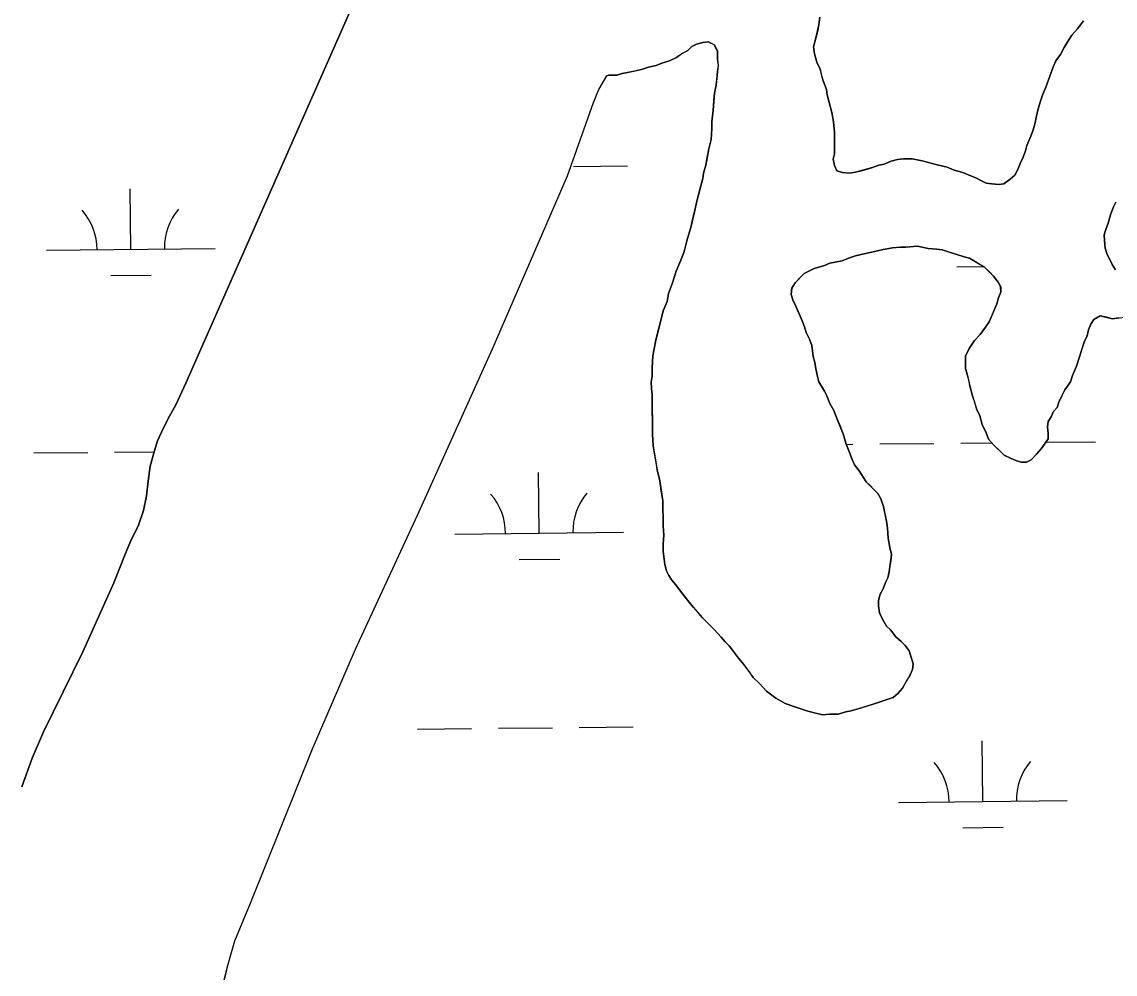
# Model space of a CAD drawing. Extents: x 3734862 to 3772949, y 391520 to 417239.
# Drawn here: x 3756466 to 3757114, y 410750 to 411314 of the extents above; entities that cross this region are included whole.
import ezdxf

# ---------------------------------------------------------------- set-up
doc = ezdxf.new("R2010")
doc.units = 0
doc.layers.add('V-TOPO-SHOR', color=7, linetype='Continuous')
doc.layers.add('V-WETL-SWMP', color=7, linetype='Continuous')

msp = doc.modelspace()

# ---------------------------------------------------------------- linework, layer by layer
at = {"layer": 'V-TOPO-SHOR'}
for points in [[(3756574.08, 411125.03), (3756696.35, 411401.79), (3756720.2, 411477.32), (3756730.15, 411516.24), (3756734.02, 411525.69), (3756739.08, 411532.79), (3756747.66, 411541.09), (3756768.3, 411567.13), (3756811.94, 411679.29), (3756877.68, 411833.21), (3756886.17, 411856.82), (3756896.28, 411871.41), (3756911.47, 411890.35), (3756922.34, 411908.87), (3756931.62, 411931.3), (3756939.7, 411956.09)], [(3756939.02, 411316.99), (3756938.59, 411312.39), (3756937.7, 411308.24), (3756936.8, 411304.55), (3756935.45, 411299.48), (3756935.94, 411295.34), (3756937.35, 411290.29), (3756939.22, 411286.15), (3756940.17, 411282.48), (3756941.11, 411279.26), (3756942.98, 411274.21), (3756943.46, 411270.99), (3756944.41, 411267.32), (3756946.29, 411260.42), (3756947.25, 411254.91), (3756947.75, 411248.92), (3756947.78, 411244.32), (3756947.8, 411241.1), (3756947.83, 411236.04), (3756946.93, 411232.81), (3756947.87, 411229.13), (3756949.28, 411225.92), (3756952.5, 411225.02), (3756956.65, 411224.58), (3756960.33, 411225.07), (3756963.54, 411226.01), (3756967.22, 411226.96), (3756970.44, 411227.9), (3756974.11, 411229.3), (3756977.33, 411229.78), (3756981.46, 411231.65), (3756985.14, 411232.59), (3756988.82, 411233.08), (3756993.88, 411233.11), (3756999.87, 411231.77), (3757003.56, 411230.87), (3757008.63, 411229.52), (3757014.63, 411228.18), (3757018.78, 411226.36), (3757023.85, 411225.02), (3757028.01, 411223.2), (3757031.7, 411221.85), (3757034.93, 411220.02), (3757037.7, 411218.66), (3757040.93, 411218.22), (3757045.07, 411217.79), (3757048.29, 411218.27), (3757051.96, 411221.05), (3757054.71, 411223.38), (3757056.53, 411226.61), (3757057.88, 411230.3), (3757059.7, 411233.99), (3757061.06, 411237.68), (3757061.96, 411240.91), (3757064.22, 411246.45), (3757065.58, 411250.14), (3757066.93, 411254.29), (3757067.37, 411257.52), (3757068.72, 411262.59), (3757070.07, 411267.2), (3757071.43, 411271.35), (3757073.24, 411275.51), (3757075.5, 411281.97), (3757077.77, 411287.97), (3757079.12, 411291.2), (3757081.86, 411294.9), (3757084.14, 411299.06), (3757086.87, 411303.68), (3757088.69, 411306.45), (3757091.89, 411310.15), (3757095.54, 411314.78)], [(3756860.24, 411184.47), (3756861.14, 411187.7), (3756862.49, 411192.31), (3756863.84, 411197.84), (3756864.73, 411201.53), (3756866.07, 411207.98), (3756867.87, 411214.9), (3756869.67, 411221.35), (3756870.11, 411224.58), (3756871.46, 411229.19), (3756872.35, 411233.8), (3756873.24, 411238.87), (3756874.59, 411244.4), (3756875, 411250.85), (3756874.98, 411254.99), (3756875.85, 411261.9), (3756876.28, 411267.43), (3756876.71, 411272.04), (3756877.6, 411276.64), (3756878.04, 411280.33), (3756878.47, 411284.94), (3756878.91, 411288.62), (3756878.42, 411291.84), (3756878.39, 411296.9), (3756876.52, 411300.57), (3756872.83, 411302.39), (3756869.61, 411301.91), (3756865.94, 411300.97), (3756863.18, 411299.57), (3756860.9, 411297.25), (3756857.23, 411295.38), (3756854.02, 411293.06), (3756849.89, 411291.19), (3756845.29, 411289.79), (3756842.08, 411288.38), (3756837.48, 411287.43), (3756833.35, 411286.03), (3756829.21, 411285.08), (3756825.08, 411284.13), (3756821.86, 411283.65), (3756818.64, 411282.71), (3756814.04, 411282.68), (3756812.67, 411282.22)], [(3756744.89, 411120.41), (3756789.52, 411223.05), (3756804.93, 411266.49), (3756808.02, 411274.16), (3756812.67, 411282.22)], [(3757114.65, 411207.28), (3757113.29, 411204.51), (3757111.48, 411199.89), (3757110.13, 411194.82), (3757108.77, 411191.13), (3757107.87, 411187.9), (3757107.89, 411184.68), (3757108.38, 411180.08), (3757109.32, 411176.87), (3757110.72, 411174.11), (3757112.59, 411170.44), (3757114.45, 411167.23)], [(3756981.58, 410998.36), (3756981.15, 410994.68), (3756980.71, 410991.45), (3756980.27, 410988.23), (3756979.37, 410984.54), (3756978, 410981.77), (3756976.65, 410978.08), (3756974.83, 410974.84), (3756973.93, 410971.15), (3756973.95, 410967.93), (3756974.44, 410963.79), (3756976.3, 410960.12), (3756978.63, 410955.99), (3756980.95, 410953.71), (3756984.2, 410949.59), (3756987.44, 410946.84), (3756989.75, 410944.56), (3756992.08, 410941.35), (3756993.02, 410938.13), (3756994.43, 410933.54), (3756993.99, 410930.31), (3756992.63, 410927.08), (3756990.81, 410923.85), (3756988.08, 410919.23), (3756985.33, 410915.99), (3756982.59, 410913.67), (3756978.45, 410912.26), (3756974.32, 410910.85), (3756970.19, 410909.45), (3756966.97, 410908.51), (3756962.38, 410907.1), (3756957.78, 410905.68), (3756954.56, 410905.2), (3756949.97, 410903.79), (3756944.91, 410903.76), (3756940.77, 410903.27), (3756935.69, 410904.62), (3756932, 410905.52), (3756925.55, 410907.78), (3756918.63, 410910.04), (3756913.08, 410913.22), (3756907.53, 410917.33), (3756903.36, 410921.91), (3756899.65, 410925.57), (3756897.33, 410928.77), (3756893.16, 410934.27), (3756890.83, 410937.02), (3756888.05, 410940.68), (3756885.26, 410944.35), (3756882.95, 410946.63), (3756880.63, 410949.38), (3756876.46, 410953.95), (3756872.29, 410958.07), (3756869.51, 410960.82), (3756867.19, 410963.56), (3756863.94, 410967.22), (3756860.69, 410971.35), (3756856.98, 410975.92), (3756853.73, 410980.51), (3756851.41, 410983.26), (3756849.55, 410986), (3756848.15, 410988.76), (3756847.21, 410992.43), (3756846.73, 410995.65), (3756846.24, 411000.25), (3756846.21, 411004.85), (3756846.63, 411009.92), (3756846.14, 411015.44), (3756846.11, 411020.04), (3756846.07, 411026.03), (3756846.04, 411030.17), (3756845.08, 411036.15), (3756844.13, 411042.13), (3756842.7, 411048.56), (3756842.22, 411051.78), (3756841.27, 411057.3), (3756840.31, 411062.82), (3756839.81, 411069.72), (3756839.78, 411073.4), (3756839.75, 411078.92), (3756839.72, 411082.61), (3756839.69, 411087.67), (3756839.66, 411093.19), (3756839.17, 411096.87), (3756839.15, 411100.55), (3756839.58, 411104.24), (3756839.55, 411109.3), (3756839.97, 411116.21), (3756840.86, 411120.36), (3756841.75, 411125.43), (3756843.1, 411130.5), (3756844.45, 411135.58), (3756846.24, 411142.95), (3756848.5, 411148.49), (3756849.4, 411153.1), (3756851.66, 411159.56), (3756853.91, 411166.48), (3756856.63, 411172.94), (3756858.45, 411177.55), (3756859.34, 411180.78), (3756860.24, 411184.47)], [(3757058.56, 411053.18), (3757055.33, 411054.08), (3757052.56, 411055.44), (3757048.41, 411057.25), (3757045.63, 411060), (3757042.39, 411063.2), (3757039.14, 411066.86), (3757037.73, 411070.53), (3757035.4, 411075.58), (3757033.99, 411080.64), (3757032.12, 411084.77), (3757031.18, 411087.98), (3757029.77, 411092.58), (3757028.36, 411097.63), (3757027.41, 411101.77), (3757026.46, 411105.45), (3757025.52, 411108.66), (3757025.5, 411112.34), (3757025.47, 411116.03), (3757027.75, 411120.64), (3757030.94, 411125.27), (3757034.14, 411128.97), (3757037.33, 411133.13), (3757039.61, 411136.37), (3757040.97, 411139.6), (3757042.79, 411143.76), (3757044.15, 411146.99), (3757045.05, 411150.67), (3757046.41, 411153.91), (3757046.38, 411157.13), (3757044.98, 411159.88), (3757042.2, 411163.54), (3757039.89, 411165.83), (3757036.64, 411169.03), (3757033.41, 411170.85), (3757027.86, 411174.04), (3757024.64, 411174.94), (3757020.48, 411176.29), (3757015.87, 411177.65), (3757011.72, 411179), (3757008.5, 411179.44), (3757003.43, 411179.87), (3756996.98, 411181.21), (3756990.07, 411180.7), (3756986.85, 411180.68), (3756982.25, 411180.19), (3756976.74, 411179.23), (3756972.6, 411178.29), (3756966.16, 411176.86), (3756960.19, 411175.45), (3756956.06, 411174.04), (3756952.38, 411172.63), (3756948.24, 411171.68), (3756945.02, 411171.21), (3756941.81, 411169.8), (3756935.84, 411167.92), (3756932.63, 411166.52), (3756929.87, 411165.12), (3756927.59, 411162.81), (3756924.39, 411159.56), (3756922.56, 411156.33), (3756922.13, 411152.65), (3756923.07, 411149.43), (3756924.94, 411145.76), (3756926.34, 411142.54), (3756928.67, 411137.04), (3756930.08, 411133.36), (3756931.02, 411130.15), (3756932.89, 411126.02), (3756934.29, 411122.34), (3756934.77, 411119.12), (3756935.25, 411115.9), (3756936.2, 411112.23), (3756936.68, 411108.55), (3756937.63, 411103.95), (3756938.57, 411100.73), (3756941.83, 411095.23), (3756943.23, 411092.48), (3756945.1, 411087.89), (3756947.43, 411083.76), (3756949.3, 411078.71), (3756950.71, 411075.5), (3756953.04, 411069.99), (3756954.46, 411064.47), (3756956.79, 411058.96), (3756958.2, 411054.83), (3756959.6, 411051.62), (3756962.39, 411047.95), (3756964.72, 411044.29), (3756966.57, 411041.54), (3756968.89, 411039.25), (3756971.21, 411036.96), (3756973.52, 411034.67), (3756975.38, 411031.47), (3756976.79, 411026.87), (3756977.74, 411022.73), (3756978.69, 411018.14), (3756979.18, 411014), (3756979.68, 411008.02), (3756980.64, 411002.5), (3756981.58, 410998.36)], [(3757116.47, 411138.71), (3757112.79, 411138.22), (3757109.1, 411139.12), (3757105.42, 411140.02), (3757101.75, 411137.69), (3757099.93, 411134.92), (3757098.56, 411131.69), (3757097.67, 411128), (3757095.85, 411124.3), (3757094.5, 411120.15), (3757093.14, 411115.54), (3757091.34, 411110), (3757089.07, 411104.47), (3757087.72, 411100.78), (3757084.52, 411096.15), (3757082.71, 411092.46), (3757080.89, 411088.76), (3757079.99, 411085.53), (3757077.7, 411083.22), (3757076.34, 411079.99), (3757074.52, 411077.21), (3757074.08, 411073.99), (3757074.56, 411070.31), (3757074.58, 411067.09), (3757072.3, 411063.85), (3757070.48, 411061.08), (3757067.74, 411057.84), (3757064.54, 411054.6), (3757061.78, 411053.19), (3757058.56, 411053.18)], [(3756465.71, 410860.77), (3756471.81, 410877.6), (3756478.63, 410893.31), (3756501.85, 410940.78), (3756520.21, 410981.69), (3756527.04, 410998.69), (3756530.83, 411007.46), (3756534.79, 411015.31), (3756537.85, 411024.45), (3756539.62, 411033.25), (3756540.65, 411041.87), (3756541.87, 411050.86), (3756544.19, 411059.28), (3756546.29, 411065.86), (3756549.7, 411073.54), (3756553.28, 411080.47), (3756557.05, 411087.22), (3756563.09, 411100), (3756574.08, 411125.03)], [(3756638.16, 410883.14), (3756663.56, 410942.34), (3756700.42, 411021.78), (3756744.89, 411120.41)], [(3756585.84, 410746.21), (3756588.17, 410755.55), (3756592.03, 410769.46), (3756601.32, 410791.76), (3756638.16, 410883.14)]]:
    msp.add_lwpolyline(points, dxfattribs=at)
at = {"layer": 'V-WETL-SWMP'}
for p, q in [((3756792.92, 411228.54), (3756824.92, 411228.87)), ((3756530.36, 411179.33), (3756529.98, 411215.33)), ((3756480.37, 411178.8), (3756580.36, 411179.86)), ((3756518.53, 411163.77), (3756542.53, 411164.03)), ((3757020.41, 411169.07), (3757036.28, 411169.24)), ((3756954.77, 411063.74), (3756958.67, 411063.78)), ((3756974.67, 411063.95), (3757006.67, 411064.28)), ((3757022.67, 411064.45), (3757041.1, 411064.65)), ((3757073.15, 411064.99), (3757102.66, 411065.3)), ((3756472.79, 411058.64), (3756504.79, 411058.98)), ((3756520.79, 411059.15), (3756544.23, 411059.4)), ((3756772.63, 411011.07), (3756772.25, 411047.06)), ((3756722.63, 411010.54), (3756822.62, 411011.59)), ((3756760.79, 410995.51), (3756784.79, 410995.76)), ((3756700.44, 410894.87), (3756732.44, 410895.2)), ((3756748.44, 410895.37), (3756780.44, 410895.71)), ((3756796.44, 410895.88), (3756828.43, 410896.22)), ((3757035.76, 410851.97), (3757035.38, 410887.97)), ((3756985.76, 410851.45), (3757085.75, 410852.5)), ((3757023.92, 410836.42), (3757047.92, 410836.67))]:
    msp.add_line(p, q, dxfattribs=at)
for points in [[(3756696.35, 411401.79), (3756574.08, 411125.03), (3756563.09, 411100), (3756557.05, 411087.22), (3756553.28, 411080.47), (3756549.7, 411073.54), (3756546.29, 411065.87), (3756544.19, 411059.28), (3756541.87, 411050.86), (3756540.65, 411041.87), (3756539.62, 411033.25), (3756537.85, 411024.45), (3756534.79, 411015.31), (3756530.83, 411007.46), (3756527.04, 410998.69), (3756520.21, 410981.69), (3756501.85, 410940.78), (3756478.63, 410893.31), (3756471.81, 410877.6), (3756465.71, 410860.77)], [(3757071.43, 411271.35), (3757070.07, 411267.2), (3757068.72, 411262.59), (3757067.37, 411257.52), (3757066.93, 411254.29), (3757065.58, 411250.14), (3757064.22, 411246.45), (3757061.96, 411240.91), (3757061.06, 411237.68), (3757059.7, 411233.99), (3757057.88, 411230.3), (3757056.52, 411226.61), (3757054.71, 411223.37), (3757051.96, 411221.05), (3757048.29, 411218.27), (3757045.07, 411217.79), (3757037.7, 411218.66), (3757034.93, 411220.03), (3757031.7, 411221.85), (3757028.01, 411223.2), (3757023.85, 411225.02), (3757018.78, 411226.36), (3757014.63, 411228.18), (3757008.63, 411229.52), (3756999.87, 411231.77), (3756993.88, 411233.11), (3756988.82, 411233.08), (3756985.14, 411232.59), (3756981.46, 411231.65), (3756977.33, 411229.78), (3756974.11, 411229.3), (3756970.44, 411227.9), (3756960.33, 411225.07), (3756956.65, 411224.58), (3756952.5, 411225.02), (3756949.28, 411225.92), (3756947.87, 411229.13), (3756946.93, 411232.81), (3756947.83, 411236.04), (3756947.75, 411248.92), (3756947.25, 411254.91), (3756946.29, 411260.42), (3756943.46, 411270.99), (3756942.98, 411274.21), (3756941.11, 411279.26), (3756939.22, 411286.15), (3756937.35, 411290.29), (3756935.94, 411295.34), (3756935.45, 411299.48), (3756936.8, 411304.55), (3756938.59, 411312.39), (3756939.02, 411316.99)], [(3757095.54, 411314.78), (3757091.89, 411310.15), (3757088.69, 411306.45), (3757086.87, 411303.68), (3757084.14, 411299.06), (3757081.86, 411294.9), (3757079.12, 411291.2), (3757077.77, 411287.97), (3757075.5, 411281.97), (3757073.24, 411275.51), (3757071.43, 411271.35)], [(3756585.85, 410746.21), (3756588.17, 410755.55), (3756592.03, 410769.46), (3756601.32, 410791.76), (3756638.16, 410883.14), (3756663.56, 410942.34), (3756700.42, 411021.78), (3756744.89, 411120.41), (3756789.52, 411223.05), (3756804.93, 411266.49), (3756808.02, 411274.16), (3756812.67, 411282.22), (3756814.04, 411282.68), (3756818.64, 411282.71), (3756821.86, 411283.65), (3756825.08, 411284.13), (3756833.35, 411286.03), (3756837.48, 411287.43), (3756842.08, 411288.38), (3756845.29, 411289.79), (3756849.89, 411291.2), (3756854.02, 411293.06), (3756857.23, 411295.39), (3756860.9, 411297.25), (3756863.18, 411299.57), (3756865.94, 411300.97), (3756869.61, 411301.91), (3756872.83, 411302.39), (3756876.53, 411300.57), (3756878.39, 411296.9), (3756878.42, 411291.84), (3756878.9, 411288.62), (3756877.6, 411276.64), (3756876.71, 411272.04), (3756875.85, 411261.9), (3756874.98, 411254.99), (3756875, 411250.85), (3756874.59, 411244.4), (3756873.24, 411238.87), (3756871.46, 411229.19), (3756870.11, 411224.58), (3756869.67, 411221.35), (3756866.07, 411207.98), (3756864.73, 411201.53), (3756862.49, 411192.31), (3756860.24, 411184.47), (3756858.45, 411177.55), (3756856.63, 411172.94), (3756853.91, 411166.48), (3756851.66, 411159.56), (3756849.4, 411153.1), (3756848.5, 411148.49), (3756846.24, 411142.95), (3756844.45, 411135.57), (3756841.75, 411125.43), (3756840.86, 411120.36), (3756839.97, 411116.21), (3756839.55, 411109.3), (3756839.58, 411104.24), (3756839.15, 411100.55), (3756839.17, 411096.87), (3756839.66, 411093.19), (3756839.81, 411069.72), (3756840.31, 411062.82), (3756842.7, 411048.56), (3756844.13, 411042.13), (3756846.04, 411030.17), (3756846.14, 411015.44), (3756846.64, 411009.92), (3756846.21, 411004.85), (3756846.24, 411000.25), (3756846.73, 410995.65), (3756847.21, 410992.43), (3756848.15, 410988.76)], [(3757114.45, 411167.23), (3757112.58, 411170.44), (3757109.32, 411176.87), (3757108.38, 411180.08), (3757107.89, 411184.68), (3757107.87, 411187.9), (3757108.77, 411191.13), (3757110.13, 411194.82), (3757111.48, 411199.9), (3757113.29, 411204.51), (3757114.65, 411207.28)], [(3756848.15, 410988.76), (3756849.55, 410986), (3756851.41, 410983.25), (3756853.73, 410980.51), (3756856.98, 410975.92), (3756863.94, 410967.22), (3756869.51, 410960.82), (3756876.46, 410953.96), (3756880.63, 410949.38), (3756882.95, 410946.63), (3756885.26, 410944.35), (3756890.83, 410937.02), (3756893.15, 410934.27), (3756899.65, 410925.57), (3756903.36, 410921.91), (3756907.53, 410917.33), (3756913.08, 410913.22), (3756918.63, 410910.04), (3756925.55, 410907.78), (3756932, 410905.52), (3756940.77, 410903.27), (3756944.91, 410903.76), (3756949.97, 410903.79), (3756954.56, 410905.2), (3756957.78, 410905.68), (3756970.19, 410909.45), (3756982.59, 410913.67), (3756985.33, 410915.99), (3756988.08, 410919.23), (3756992.63, 410927.08), (3756993.99, 410930.32), (3756994.43, 410933.54), (3756992.08, 410941.35), (3756989.75, 410944.56), (3756987.44, 410946.84), (3756984.2, 410949.59), (3756980.95, 410953.71), (3756978.63, 410955.99), (3756976.3, 410960.12), (3756974.44, 410963.79), (3756973.95, 410967.93), (3756973.93, 410971.15), (3756974.83, 410974.84), (3756976.65, 410978.08), (3756978.01, 410981.77), (3756979.37, 410984.54), (3756980.27, 410988.23), (3756981.58, 410998.36), (3756980.64, 411002.5), (3756979.68, 411008.02), (3756979.18, 411014), (3756978.69, 411018.14), (3756976.79, 411026.87), (3756975.39, 411031.47), (3756973.52, 411034.67), (3756966.57, 411041.54), (3756962.39, 411047.95), (3756959.6, 411051.62), (3756958.2, 411054.83), (3756956.79, 411058.96), (3756954.46, 411064.47), (3756953.04, 411069.99), (3756949.3, 411078.71), (3756947.43, 411083.76), (3756945.1, 411087.89), (3756943.23, 411092.48), (3756941.83, 411095.23), (3756938.57, 411100.73), (3756937.63, 411103.95), (3756936.68, 411108.55), (3756936.2, 411112.23), (3756935.25, 411115.9), (3756934.29, 411122.34), (3756932.89, 411126.02), (3756931.02, 411130.15), (3756930.08, 411133.36), (3756928.67, 411137.04), (3756924.94, 411145.76), (3756923.07, 411149.43), (3756922.13, 411152.65), (3756922.56, 411156.33), (3756924.39, 411159.56), (3756929.87, 411165.12), (3756932.63, 411166.52), (3756935.84, 411167.92), (3756941.81, 411169.8), (3756945.02, 411171.21), (3756948.24, 411171.69), (3756952.38, 411172.63), (3756956.05, 411174.04), (3756960.19, 411175.45), (3756976.73, 411179.23), (3756982.25, 411180.19), (3756986.85, 411180.68), (3756990.08, 411180.7), (3756996.98, 411181.21), (3757003.43, 411179.87), (3757008.5, 411179.44), (3757011.72, 411179), (3757024.64, 411174.94), (3757027.86, 411174.04)], [(3757027.86, 411174.04), (3757036.64, 411169.03), (3757042.2, 411163.54), (3757044.99, 411159.88), (3757046.39, 411157.13), (3757046.41, 411153.91), (3757045.05, 411150.67), (3757044.15, 411146.99), (3757039.61, 411136.37), (3757037.33, 411133.13), (3757034.14, 411128.97), (3757030.94, 411125.27), (3757027.75, 411120.64), (3757025.48, 411116.03), (3757025.52, 411108.66), (3757026.46, 411105.44), (3757028.35, 411097.63), (3757029.77, 411092.58), (3757032.12, 411084.77), (3757033.99, 411080.64), (3757035.4, 411075.58), (3757037.74, 411070.53), (3757039.14, 411066.86), (3757042.39, 411063.2), (3757048.41, 411057.25), (3757052.56, 411055.44), (3757055.33, 411054.07), (3757058.56, 411053.17), (3757061.78, 411053.2), (3757064.54, 411054.59), (3757067.74, 411057.84), (3757070.48, 411061.08), (3757074.58, 411067.09), (3757074.56, 411070.31), (3757074.08, 411073.99), (3757074.52, 411077.21), (3757076.34, 411079.99), (3757077.7, 411083.22), (3757079.99, 411085.54), (3757080.89, 411088.76), (3757084.52, 411096.15), (3757087.72, 411100.78), (3757089.07, 411104.47), (3757091.34, 411110), (3757095.85, 411124.3), (3757097.67, 411128), (3757098.56, 411131.69), (3757099.93, 411134.92), (3757101.75, 411137.69), (3757105.42, 411140.02), (3757112.79, 411138.22), (3757119.69, 411139.19)]]:
    msp.add_lwpolyline(points, dxfattribs=at)
for centre, start, end in [((3756585.6, 411180.39), 139.83336, 181.37702), ((3756475.12, 411179.22), 359.83336, 41.37702), ((3756717.38, 411010.96), 359.83336, 41.37702), ((3756827.86, 411012.12), 139.83336, 181.37702), ((3756980.51, 410851.87), 359.83336, 41.37702), ((3757090.99, 410853.03), 139.83336, 181.37702)]:
    msp.add_arc(centre, 35.25, start, end, dxfattribs=at)

doc.saveas('drawing.dxf')
